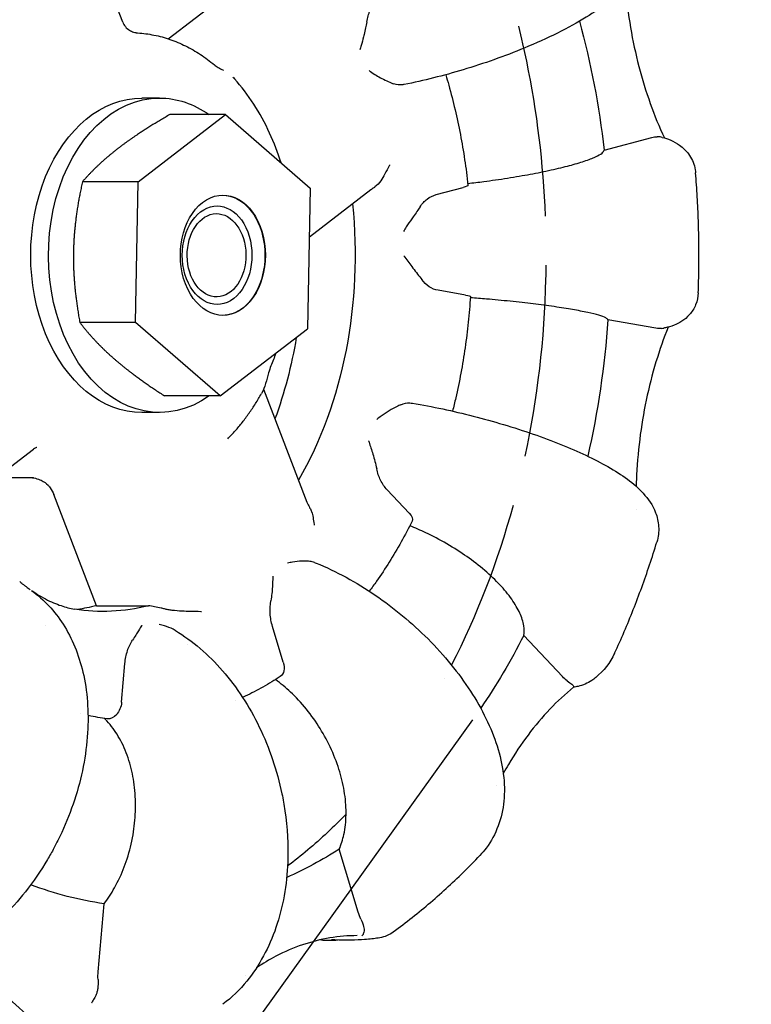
# Model space of a CAD drawing. Header units: inches. Extents: x 1 to 669, y 0 to 417.
# Tile 267 of 448: x 366.42 to 367.74, y 231.28 to 233.04. Entities that reach past the tile are written whole.
import ezdxf

# ---------------------------------------------------------------- set-up
doc = ezdxf.new("R2010")
doc.units = ezdxf.units.IN
doc.header["$LTSCALE"] = 12
doc.header["$MEASUREMENT"] = 0
doc.header["$PDMODE"] = 1
doc.layers.get('Defpoints').update_dxf_attribs({"linetype": 'CONTINUOUS'})
doc.layers.add('D', color=2, linetype='CONTINUOUS')
doc.layers.add('Q', color=4, linetype='CONTINUOUS')
doc.styles.get("Standard").update_dxf_attribs({"font": 'SIMPLEX.SHX', "width": 0.875})
doc.dimstyles.get("Standard").update_dxf_attribs({"dimscale": 28, "dimtxt": 0.125, "dimasz": 0.125, "dimexe": 0.04375, "dimexo": 0.0625, "dimgap": 0.04375, "dimtad": 0, "dimtih": 1, "dimtoh": 1, "dimdec": 4, "dimzin": 12, "dimdsep": 46, "dimlunit": 5, "dimtxsty": 'Standard', "dimcen": 0, "dimclrd": 256, "dimclre": 256, "dimclrt": 256, "dimadec": 1, "dimazin": 3, "dimtfac": 0.875, "dimtdec": 4, "dimtofl": 0, "dimtmove": 0, "dimatfit": 2, "dimfxl": 1, "dimtolj": 1, "dimtzin": 12, "dimlwd": 13, "dimlwe": 13, "dimarcsym": 0})
doc.dimstyles.new('STANDARD$0', dxfattribs={"dimscale": 32, "dimtxt": 0.09375, "dimasz": 0.0625, "dimexe": 0.03125, "dimexo": 0.03125, "dimgap": 0.03125, "dimtad": 1, "dimtih": 1, "dimtoh": 1, "dimdec": 4, "dimzin": 12, "dimdsep": 46, "dimlunit": 5, "dimtxsty": 'Standard', "dimcen": -0.03125, "dimclrd": 256, "dimclre": 256, "dimclrt": 256, "dimadec": 0, "dimazin": 0, "dimtfac": 0.875, "dimtdec": 4, "dimtofl": 0, "dimtmove": 0, "dimatfit": 3, "dimfxl": 1, "dimtolj": 1, "dimtzin": 12, "dimlwd": 13, "dimlwe": 13, "dimarcsym": 0})

# ---------------------------------------------------------------- blocks, each defined once
blk = doc.blocks.new('*D70')
at = {"layer": 'D', "lineweight": 13, "transparency": 16777216}
for p, q in [((327.5446, 287.0038), (425.2048, 287.0038)), ((424.2048, 285.0038), (424.2048, 231.3716)), ((424.2048, 167.621), (424.2048, 223.2466)), ((370.1312, 165.621), (425.2048, 165.621))]:
    blk.add_line(p, q, dxfattribs=at)
at = {"layer": 'D', "transparency": 16777216}
for points in [[(423.8715, 285.0038), (424.5382, 285.0038), (424.2048, 287.0038)], [(423.8715, 167.621), (424.5382, 167.621), (424.2048, 165.621)]]:
    blk.add_solid(points, dxfattribs=at)
at = {"layer": 'Defpoints', "color": 0, "transparency": 16777216}
for p in [(326.5446, 287.0038), (369.1312, 165.621), (424.2048, 165.621)]:
    blk.add_point(p, dxfattribs=at)
at = {"layer": 'D', "transparency": 16777216, "insert": (424.2048, 227.3091), "char_height": 3, "attachment_point": 5}
blk.add_mtext('\\A1;121{\\H0.875x;\\S1/2;}{}{\\C2;%%p1}', dxfattribs=at)

msp = doc.modelspace()

# ---------------------------------------------------------------- linework, layer by layer
at = {"layer": 'Q', "extrusion": (-1, 4.93038e-32, -2.22045e-16)}
for p, q in [((366.60768, 233.04007), (366.52775, 233.24826)), ((366.68952, 233.00985), (366.78976, 233.08682)), ((366.67391, 232.90347), (366.64209, 232.90347)), ((366.63529, 232.7531), (366.79243, 232.87377)), ((366.79243, 232.87377), (366.69242, 232.87377)), ((366.79243, 232.87377), (366.9449, 232.74164)), ((367.4734, 232.80993), (367.55888, 232.83256)), ((366.63529, 232.7531), (366.53528, 232.7531)), ((366.63061, 232.50031), (366.63529, 232.7531)), ((366.9449, 232.74164), (366.94022, 232.48884)), ((367.05389, 232.73849), (366.94327, 232.65354)), ((367.17113, 232.72991), (367.21993, 232.74283)), ((367.22423, 232.54941), (367.17495, 232.55797)), ((366.63061, 232.50031), (366.5306, 232.50031)), ((366.78307, 232.36818), (366.63061, 232.50031)), ((367.5665, 232.48996), (367.48018, 232.50495)), ((366.78307, 232.36818), (366.94022, 232.48884)), ((366.86094, 232.38041), (366.93887, 232.17743)), ((366.78307, 232.36818), (366.68306, 232.36818)), ((366.67391, 232.33847), (366.64209, 232.33847)), ((366.30346, 232.16227), (366.44726, 232.27268)), ((366.44732, 232.22097), (366.37991, 232.22097)), ((367.12283, 232.15736), (367.08318, 232.19962)), ((366.56029, 231.99127), (366.48361, 232.19101)), ((366.56029, 231.99127), (366.65387, 231.99127)), ((366.89641, 231.88953), (366.87701, 231.95417)), ((367.39823, 231.86386), (367.32877, 231.93788)), ((366.60563, 231.8177), (366.61168, 231.88739)), ((367.23675, 231.78597), (366.73253, 231.08488)), ((367.03114, 231.44062), (366.99716, 231.55384)), ((366.56359, 231.33366), (366.57419, 231.45574)), ((366.96726, 231.39035), (366.99097, 231.39035))]:
    msp.add_line(p, q, dxfattribs=at)
at = {"layer": 'Q', "extrusion": (2.22045e-16, -1.09476e-47, -1)}
msp.add_arc((-366.96726, 231.42035), 0.03, 270, 279.29534, dxfattribs=at)
for centre, major_axis, start_param, end_param in [((366.65623, 232.62097), (0, -1.171), -1.9380571, -1.732868), ((366.67391, 232.62097), (0, -0.2825), -0.46272, 3.1415927), ((366.78705, 232.62097), (0, 0.108), 0.0046296, 2.6441734), ((366.57303, 232.62097), (0, -0.64), -0.1795955, 0.1153423)]:
    msp.add_ellipse(centre, major_axis=major_axis, ratio=0.7071068, start_param=start_param, end_param=end_param, dxfattribs=at)
at = {"layer": 'Q', "extrusion": (2.22045e-16, -5.47382e-48, -1)}
for centre, major_axis, start_param, end_param in [((366.64209, 232.62097), (0, -0.2825), 0, 3.1415927), ((366.78705, 232.62097), (0, -0.108), -0.4974192, -0.0046296)]:
    msp.add_ellipse(centre, major_axis=major_axis, ratio=0.7071068, start_param=start_param, end_param=end_param, dxfattribs=at)
at = {"layer": 'Q', "extrusion": (2.22045e-16, -2.18953e-47, -1)}
for centre, major_axis, start_param, end_param in [((366.67391, 232.62097), (0, 0.2825), 0, 0.46272), ((366.57303, 232.62097), (0, -0.64), -1.7152947, -0.8869353)]:
    msp.add_ellipse(centre, major_axis=major_axis, ratio=0.7071068, start_param=start_param, end_param=end_param, dxfattribs=at)
at = {"layer": 'Q', "extrusion": (2.22045e-16, -1.84889e-32, -1)}
msp.add_ellipse((367.56402, 232.76746), major_axis=(-0.01159, -0.06588), ratio=0.7476836, start_param=-3.4742742, end_param=-3.2749371, dxfattribs=at)
at = {"layer": 'Q', "extrusion": (2.22045e-16, 0, -1)}
for centre, major_axis, ratio, start_param, end_param in [((367.19872, 232.74283), (-0.02975, -0.00394), 0.1300916, 3.1446338, 3.9358741), ((366.77739, 232.62097), (0, 0.0885), 0.7071068, -0.4974192, 2.6441734), ((366.77739, 232.62097), (0, -0.0885), 0.7071068, -0.4974192, 2.6441734), ((366.65623, 232.62097), (0, -1.171), 0.7071068, -1.4715573, -1.2573405), ((367.56879, 232.55443), (-0.01096, 0.06452), 0.7641999, -3.0781719, -2.877343), ((366.47945, 232.62097), (0, -0.64), 0.7071068, -1.3377021, -1.093574), ((366.47945, 232.62097), (0, -0.64), 0.7071068, -0.1795955, -0.1035763), ((366.65623, 232.62097), (0, -1.171), 0.7071068, -0.9479585, -0.8021585), ((366.65623, 232.62097), (0, -1.171), 0.7071068, -0.4243598, -0.3020286)]:
    msp.add_ellipse(centre, major_axis=major_axis, ratio=ratio, start_param=start_param, end_param=end_param, dxfattribs=at)
at = {"layer": 'Q'}
for centre, major_axis, start_param, end_param in [((366.78775, 232.62097), (0, 0.108), -5.7857661, 0.4974192), ((366.77644, 232.62097), (0, -0.07475), -4.6949357, 1.5882496)]:
    msp.add_ellipse(centre, major_axis=major_axis, ratio=0.7071068, start_param=start_param, end_param=end_param, dxfattribs=at)
at = {"layer": 'Q', "extrusion": (2.22045e-16, 4.00593e-32, -1)}
msp.add_ellipse((367.20302, 232.54941), major_axis=(0.0299, -0.0026), ratio=0.086194, start_param=-0.7894106, end_param=-0.0019959, dxfattribs=at)
at = {"layer": 'Q', "extrusion": (2.22045e-16, -1.2326e-31, -1)}
msp.add_ellipse((367.10162, 232.15736), major_axis=(0.02648, -0.01412), ratio=0.4255091, start_param=-0.8972709, end_param=-0.0119157, dxfattribs=at)
at = {"layer": 'Q', "extrusion": (2.22045e-16, -4.93038e-32, -1)}
msp.add_ellipse((366.87519, 231.88953), major_axis=(0.01544, -0.02574), ratio=0.6506434, start_param=-1.1987635, end_param=-0.0257441, dxfattribs=at)
at = {"layer": 'Q', "extrusion": (2.22045e-16, 6.16298e-33, -1)}
msp.add_ellipse((367.423, 231.91806), major_axis=(-0.01091, 0.06897), ratio=0.6712354, start_param=-2.5630235, end_param=-2.3621946, dxfattribs=at)
at = {"layer": 'Q', "extrusion": (2.22045e-16, 1.2326e-32, -1)}
msp.add_ellipse((366.58441, 231.8177), major_axis=(-0.00513, -0.02957), ratio=0.7014731, start_param=-1.6918915, end_param=-0.0314161, dxfattribs=at)
at = {"layer": 'Q', "extrusion": (2.22045e-16, -3.28429e-47, -1)}
msp.add_ellipse((366.65623, 232.62097), major_axis=(0, -1.171), ratio=0.7071068, start_param=0.099239, end_param=0.2612973, dxfattribs=at)
at = {"layer": 'Q', "extrusion": (2.22045e-16, -4.62223e-33, -1)}
msp.add_ellipse((367.07176, 231.47005), major_axis=(-0.00269, 0.0724), ratio=0.6234388, start_param=-2.1668204, end_param=-1.9659914, dxfattribs=at)
at = {"layer": 'Q', "extrusion": (2.22045e-16, -1.54074e-32, -1)}
msp.add_ellipse((366.60918, 231.33042), major_axis=(0.00696, 0.07129), ratio=0.6378635, start_param=-1.7883679, end_param=-1.587539, dxfattribs=at)
at = {"layer": 'Q'}
for points, knots in [([(367.54306, 233.2118), (367.54745, 233.1996), (367.54888, 233.18611), (367.5463, 233.16131), (367.54248, 233.14968), (367.53048, 233.1255), (367.52126, 233.11348), (367.49236, 233.08324), (367.46904, 233.06573), (367.40967, 233.02937), (367.37129, 233.01034), (367.31221, 232.98596), (367.2939, 232.97897), (367.25706, 232.96596), (367.23842, 232.95989), (367.18452, 232.94373), (367.14843, 232.93467), (367.11399, 232.92776)], [0, 0, 0, 0, 0.05539443, 0.05539443, 0.11061413, 0.11061413, 0.18443439, 0.18443439, 0.30910092, 0.30910092, 0.45073364, 0.45073364, 0.51080988, 0.51080988, 0.56939421, 0.56939421, 0.67963673, 0.67963673, 0.67963673, 0.67963673]), ([(367.51152, 233.1033), (367.51156, 233.10289), (367.51159, 233.10249), (367.51371, 233.07789), (367.51679, 233.05388), (367.52486, 233.00654), (367.52987, 232.98323), (367.54172, 232.93761), (367.54857, 232.9153), (367.5639, 232.87236), (367.57236, 232.8517), (367.58159, 232.83182)], [3.26102465, 3.26102465, 3.26102465, 3.26102465, 3.26296193, 3.26296193, 3.3783639, 3.3783639, 3.49376586, 3.49376586, 3.60916783, 3.60916783, 3.72280691, 3.72280691, 3.72280691, 3.72280691]), ([(367.0465, 233.03997), (367.04766, 233.0475), (367.04977, 233.05469), (367.05559, 233.06809), (367.05933, 233.0742), (367.06363, 233.07941)], [0.00000407, 0.00000407, 0.00000407, 0.00000407, 0.05879473, 0.05879473, 0.11966447, 0.11966447, 0.11966447, 0.11966447]), ([(366.60767, 233.04007), (366.60883, 233.03707), (366.6105, 233.03421), (366.61461, 233.02923), (366.61712, 233.02704), (366.62219, 233.0239), (366.62478, 233.02277), (366.62727, 233.02205)], [0, 0, 0, 0, 0.009678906, 0.009678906, 0.019430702, 0.019430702, 0.027713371, 0.027713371, 0.027713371, 0.027713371]), ([(367.0465, 233.03997), (367.04595, 233.03644), (367.04527, 233.0329), (367.04452, 233.0294), (367.04369, 233.0255), (367.04278, 233.02165), (367.04184, 233.01789), (367.04147, 233.01641), (367.04109, 233.01494), (367.04071, 233.01348), (367.03931, 233.00811), (367.03787, 233.00289), (367.03652, 232.99795), (367.03575, 232.99514), (367.03501, 232.99241), (367.03432, 232.9898)], [0.000000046, 0.000000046, 0.000000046, 0.000000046, 0.0002721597, 0.0002721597, 0.0002721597, 0.0005760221, 0.0005760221, 0.0005760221, 0.0006963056, 0.0006963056, 0.0006963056, 0.0011404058, 0.0011404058, 0.0011404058, 0.0013926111, 0.0013926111, 0.0013926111, 0.0013926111]), ([(367.31939, 233.03238), (367.3245, 233.01166), (367.32923, 232.99074), (367.35218, 232.87914), (367.36353, 232.78556), (367.36729, 232.69135)], [5.94730321, 5.94730321, 5.94730321, 5.94730321, 6.00010789, 6.00010789, 6.22679552, 6.22679552, 6.22679552, 6.22679552]), ([(366.62728, 233.02205), (366.62867, 233.02165), (366.62992, 233.02132), (366.63137, 233.021), (366.63171, 233.02093), (366.63228, 233.02082), (366.63252, 233.02078), (366.63277, 233.02074), (366.63279, 233.02074), (366.63286, 233.02073), (366.6329, 233.02072), (366.63309, 233.02069), (366.63322, 233.02068), (366.63374, 233.02061), (366.63409, 233.02057), (366.63446, 233.02054), (366.6345, 233.02054), (366.63454, 233.02054)], [0, 0, 0, 0, 0.006799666, 0.006799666, 0.008993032, 0.008993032, 0.010646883, 0.010646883, 0.010802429, 0.010802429, 0.011141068, 0.011141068, 0.012157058, 0.012157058, 0.015206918, 0.015206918, 0.015636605, 0.015636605, 0.015636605, 0.015636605]), ([(366.63454, 233.02054), (366.64438, 233.01991), (366.65419, 233.01861), (366.67361, 233.01468), (366.68323, 233.01205), (366.70216, 233.00551), (366.71147, 233.00161), (366.7297, 232.99259), (366.73861, 232.98748), (366.75595, 232.97612), (366.76437, 232.96988), (366.77253, 232.96311)], [4.75736575, 4.75736575, 4.75736575, 4.75736575, 4.85456661, 4.85456661, 4.95176747, 4.95176747, 5.04896833, 5.04896833, 5.14616919, 5.14616919, 5.24337006, 5.24337006, 5.24337006, 5.24337006]), ([(366.77253, 232.96311), (366.77449, 232.96147), (366.77667, 232.96005), (366.78202, 232.95699), (366.7852, 232.95537), (366.78861, 232.95346)], [0, 0, 0, 0, 0.013740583, 0.013740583, 0.027992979, 0.027992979, 0.027992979, 0.027992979]), ([(367.05056, 232.95275), (367.05099, 232.95244), (367.05186, 232.95181), (367.05274, 232.9512), (367.05982, 232.94632), (367.06679, 232.94216), (367.07751, 232.93654), (367.08141, 232.93467), (367.08868, 232.93146), (367.09208, 232.93011), (367.09513, 232.92903)], [-0.13866091, -0.13866091, -0.13866091, -0.13866091, -0.1346381, -0.13061207, -0.13061207, -0.06933212, -0.06933212, -0.03385668, -0.03385668, -0.00000095, -0.00000095, -0.00000095, -0.00000095]), ([(367.18847, 232.94536), (367.19037, 232.93907), (367.1922, 232.93275), (367.19804, 232.91193), (367.20181, 232.8973), (367.20876, 232.86779), (367.21194, 232.8529), (367.21769, 232.8229), (367.22027, 232.80779), (367.22483, 232.77739), (367.2268, 232.76211), (367.22847, 232.74676)], [5.88089949, 5.88089949, 5.88089949, 5.88089949, 5.90559667, 5.90559667, 5.96185679, 5.96185679, 6.01811692, 6.01811692, 6.07437704, 6.07437704, 6.13063717, 6.13063717, 6.13063717, 6.13063717]), ([(366.8927, 232.78687), (366.88675, 232.80534), (366.8798, 232.82322), (366.86341, 232.8587), (366.85382, 232.87618), (366.83264, 232.9089), (366.82104, 232.92414), (366.80855, 232.93805)], [0.42741351, 0.42741351, 0.42741351, 0.42741351, 0.57870876, 0.57870876, 0.7412878, 0.7412878, 0.90386684, 0.90386684, 0.90386684, 0.90386684]), ([(367.11399, 232.92776), (367.11311, 232.92759), (367.11223, 232.92744), (367.10591, 232.92663), (367.10042, 232.92716), (367.09513, 232.92903)], [0.051477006, 0.051477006, 0.051477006, 0.051477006, 0.061007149, 0.061007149, 0.119927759, 0.119927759, 0.119927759, 0.119927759]), ([(367.57797, 232.83287), (367.58788, 232.83016), (367.59811, 232.82659), (367.61543, 232.81419), (367.62193, 232.80795), (367.63191, 232.79285), (367.63561, 232.78381), (367.63743, 232.77274), (367.63764, 232.77099), (367.63778, 232.76924)], [0, 0, 0, 0, 0.06072167, 0.06072167, 0.09570177, 0.09570177, 0.12932732, 0.12932732, 0.13556333, 0.13556333, 0.13556333, 0.13556333]), ([(367.22812, 232.74996), (367.23804, 232.75109), (367.24786, 232.75229), (367.27056, 232.75527), (367.28525, 232.75738), (367.314, 232.76191), (367.32806, 232.76433), (367.35285, 232.76895), (367.36587, 232.77157), (367.39015, 232.77691), (367.40141, 232.77964), (367.42029, 232.78464), (367.42965, 232.78737), (367.44575, 232.79271), (367.4525, 232.79533), (367.46259, 232.79994), (367.46687, 232.80237), (367.47193, 232.80655), (367.47314, 232.80835), (367.4734, 232.80993)], [-2.88108268, -2.88108268, -2.88108268, -2.88108268, -2.81010311, -2.81010311, -2.70661794, -2.70661794, -2.60313278, -2.60313278, -2.49963614, -2.49963614, -2.3961395, -2.3961395, -2.29265029, -2.29265029, -2.18916109, -2.18916109, -2.08569382, -2.08569382, -1.99821712, -1.99821712, -1.99821712, -1.99821712]), ([(367.08769, 232.78319), (367.08752, 232.78288), (367.08714, 232.78219), (367.08118, 232.77121), (367.07709, 232.7624), (367.06872, 232.75053), (367.06529, 232.74662), (367.06067, 232.74317), (367.06003, 232.74273), (367.05938, 232.74232)], [-0.00281238, -0.00281238, -0.00281238, -0.00281238, 0, 0, 0.10142687, 0.10142687, 0.15841599, 0.15841599, 0.16730535, 0.16730535, 0.16730535, 0.16730535]), ([(367.64257, 232.55355), (367.64311, 232.56791), (367.64347, 232.58228), (367.64385, 232.61106), (367.64387, 232.62546), (367.64358, 232.65427), (367.64326, 232.66867), (367.64227, 232.69745), (367.64161, 232.71183), (367.63995, 232.74044), (367.63896, 232.75467), (367.6378, 232.76887)], [6.23083418, 6.23083418, 6.23083418, 6.23083418, 6.26430862, 6.26430862, 6.29784833, 6.29784833, 6.33138804, 6.33138804, 6.36492775, 6.36492775, 6.39815963, 6.39815963, 6.39815963, 6.39815963]), ([(367.14235, 232.70787), (367.14602, 232.71357), (367.15039, 232.71831), (367.16017, 232.7258), (367.16556, 232.72844), (367.17113, 232.72991)], [0.00000407, 0.00000407, 0.00000407, 0.00000407, 0.05879473, 0.05879473, 0.11966447, 0.11966447, 0.11966447, 0.11966447]), ([(367.14235, 232.70787), (367.14063, 232.7052), (367.13875, 232.70243), (367.13681, 232.69961), (367.13464, 232.69646), (367.13238, 232.69324), (367.13012, 232.69), (367.12922, 232.68872), (367.12833, 232.68743), (367.12743, 232.68615), (367.12411, 232.6814), (367.12077, 232.67658), (367.11757, 232.67178), (367.11575, 232.66905), (367.11398, 232.66633), (367.11228, 232.66364)], [0.000000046, 0.000000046, 0.000000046, 0.000000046, 0.0002721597, 0.0002721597, 0.0002721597, 0.0005760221, 0.0005760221, 0.0005760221, 0.0006963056, 0.0006963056, 0.0006963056, 0.0011404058, 0.0011404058, 0.0011404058, 0.0013926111, 0.0013926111, 0.0013926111, 0.0013926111]), ([(367.11325, 232.62007), (367.11354, 232.61964), (367.11413, 232.61878), (367.11473, 232.61792), (367.11957, 232.61102), (367.12452, 232.60445), (367.13226, 232.59438), (367.13511, 232.59072), (367.14046, 232.5838), (367.14299, 232.5805), (367.14525, 232.57741)], [-0.13866091, -0.13866091, -0.13866091, -0.13866091, -0.1346381, -0.13061208, -0.13061208, -0.06933212, -0.06933212, -0.03385668, -0.03385668, -0.00000095, -0.00000095, -0.00000095, -0.00000095]), ([(367.3686, 232.60307), (367.36852, 232.59481), (367.36838, 232.58656), (367.36557, 232.47037), (367.353, 232.36293), (367.33092, 232.25967)], [6.29752338, 6.29752338, 6.29752338, 6.29752338, 6.31735616, 6.31735616, 6.57681855, 6.57681855, 6.57681855, 6.57681855]), ([(367.17495, 232.55797), (367.16933, 232.55894), (367.16383, 232.5611), (367.15374, 232.56771), (367.14917, 232.57205), (367.14525, 232.57741)], [0.00000038, 0.00000038, 0.00000038, 0.00000038, 0.06100715, 0.06100715, 0.11992776, 0.11992776, 0.11992776, 0.11992776]), ([(367.64257, 232.55346), (367.6423, 232.54613), (367.64067, 232.53873), (367.63519, 232.52539), (367.63128, 232.51928), (367.6225, 232.50928), (367.61755, 232.50527), (367.60802, 232.49912), (367.6034, 232.49697), (367.59353, 232.49312), (367.58848, 232.49177), (367.58256, 232.49047), (367.58164, 232.49027), (367.58072, 232.49009)], [0, 0, 0, 0, 0.02408233, 0.02408233, 0.04802929, 0.04802929, 0.07190732, 0.07190732, 0.09680996, 0.09680996, 0.1307476, 0.1307476, 0.13703915, 0.13703915, 0.13703915, 0.13703915]), ([(367.23292, 232.54682), (367.23193, 232.53135), (367.23064, 232.51593), (367.22745, 232.4852), (367.22554, 232.4699), (367.22113, 232.43946), (367.21862, 232.42433), (367.213, 232.39428), (367.20989, 232.37936), (367.20466, 232.35662), (367.20274, 232.34871), (367.20074, 232.34084)], [0.0897123, 0.0897123, 0.0897123, 0.0897123, 0.14597518, 0.14597518, 0.20223806, 0.20223806, 0.25850094, 0.25850094, 0.31476383, 0.31476383, 0.34500758, 0.34500758, 0.34500758, 0.34500758]), ([(367.48018, 232.50495), (367.47986, 232.506), (367.47858, 232.50719), (367.47336, 232.50996), (367.469, 232.51157), (367.45873, 232.51463), (367.45189, 232.51636), (367.43559, 232.5199), (367.42613, 232.52171), (367.40706, 232.52502), (367.39571, 232.52683), (367.37123, 232.53037), (367.35812, 232.5321), (367.33315, 232.53516), (367.31901, 232.53677), (367.29009, 232.53977), (367.27532, 232.54117), (367.25254, 232.54314), (367.2427, 232.54394), (367.23278, 232.54468)], [0.42976121, 0.42976121, 0.42976121, 0.42976121, 0.51723791, 0.51723791, 0.62070518, 0.62070518, 0.72419438, 0.72419438, 0.82768359, 0.82768359, 0.93118023, 0.93118023, 1.03467687, 1.03467687, 1.13816203, 1.13816203, 1.2416472, 1.2416472, 1.31239637, 1.31239637, 1.31239637, 1.31239637]), ([(367.58851, 232.49188), (367.5804, 232.47163), (367.57308, 232.45071), (367.55983, 232.40695), (367.55399, 232.38407), (367.54419, 232.33747), (367.54024, 232.31375), (367.53429, 232.2658), (367.53229, 232.24157), (367.53113, 232.21341), (367.53099, 232.20956), (367.53088, 232.2057)], [2.62629259, 2.62629259, 2.62629259, 2.62629259, 2.73726263, 2.73726263, 2.85256708, 2.85256708, 2.96787152, 2.96787152, 3.08317596, 3.08317596, 3.10143356, 3.10143356, 3.10143356, 3.10143356]), ([(366.87419, 232.42211), (366.87259, 232.41825), (366.87121, 232.41396), (366.86819, 232.40334), (366.86662, 232.39687), (366.86267, 232.38432), (366.86027, 232.37818), (366.85712, 232.37254)], [0, 0, 0, 0, 0.014249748, 0.014249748, 0.034667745, 0.034667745, 0.054852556, 0.054852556, 0.054852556, 0.054852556]), ([(366.79642, 232.29109), (366.80105, 232.29572), (366.80557, 232.30053), (366.81439, 232.31047), (366.81868, 232.3156), (366.82704, 232.32619), (366.83109, 232.33164), (366.83896, 232.34284), (366.84277, 232.34859), (366.85014, 232.36036), (366.8537, 232.36638), (366.85712, 232.37254)], [5.32786869, 5.32786869, 5.32786869, 5.32786869, 5.38554612, 5.38554612, 5.44322354, 5.44322354, 5.50090097, 5.50090097, 5.55857839, 5.55857839, 5.61625582, 5.61625582, 5.61625582, 5.61625582]), ([(367.10794, 232.35249), (367.11314, 232.35483), (367.1186, 232.35585), (367.12568, 232.35557), (367.1273, 232.3554), (367.12891, 232.35513)], [0.000004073, 0.000004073, 0.000004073, 0.000004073, 0.058794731, 0.058794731, 0.076262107, 0.076262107, 0.076262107, 0.076262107]), ([(367.10794, 232.35249), (367.10551, 232.3514), (367.10287, 232.35014), (367.10013, 232.34874), (367.09706, 232.34718), (367.09388, 232.34546), (367.09065, 232.34361), (367.08937, 232.34288), (367.08809, 232.34212), (367.0868, 232.34135), (367.08204, 232.33851), (367.07719, 232.33537), (367.07245, 232.332), (367.06975, 232.33009), (367.06709, 232.3281), (367.06449, 232.32605)], [0.000000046, 0.000000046, 0.000000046, 0.000000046, 0.0002721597, 0.0002721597, 0.0002721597, 0.0005760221, 0.0005760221, 0.0005760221, 0.0006963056, 0.0006963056, 0.0006963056, 0.0011404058, 0.0011404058, 0.0011404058, 0.0013926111, 0.0013926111, 0.0013926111, 0.0013926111]), ([(367.12891, 232.35513), (367.16433, 232.3491), (367.20159, 232.34115), (367.25616, 232.32723), (367.27435, 232.3222), (367.32857, 232.30604), (367.36392, 232.29381), (367.42721, 232.26835), (367.45588, 232.25485), (367.50572, 232.22638), (367.52685, 232.21155), (367.55254, 232.18342), (367.56051, 232.17222), (367.56875, 232.15077), (367.57078, 232.14234), (367.57196, 232.12432), (367.57088, 232.1146), (367.56812, 232.10557)], [0, 0, 0, 0, 0.11242624, 0.11242624, 0.16899233, 0.16899233, 0.28489296, 0.28489296, 0.40116689, 0.40116689, 0.52587264, 0.52587264, 0.59390063, 0.59390063, 0.63098617, 0.63098617, 0.67013659, 0.67013659, 0.67013659, 0.67013659]), ([(367.04992, 232.28763), (367.05005, 232.2872), (367.05031, 232.28634), (367.05058, 232.28546), (367.05277, 232.27838), (367.05511, 232.27117), (367.05871, 232.25935), (367.06002, 232.25488), (367.06239, 232.24609), (367.06346, 232.24173), (367.06433, 232.23746)], [-0.13866091, -0.13866091, -0.13866091, -0.13866091, -0.1346381, -0.13061207, -0.13061207, -0.06933212, -0.06933212, -0.03385668, -0.03385668, -0.00000095, -0.00000095, -0.00000095, -0.00000095]), ([(366.453, 232.27556), (366.453, 232.27556), (366.45277, 232.27552), (366.45185, 232.27525), (366.45108, 232.27497), (366.4493, 232.27409), (366.44827, 232.27346), (366.44726, 232.27268)], [0.00744092, 0.00744092, 0.00744092, 0.00744092, 0.012374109, 0.012374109, 0.01828035, 0.01828035, 0.024287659, 0.024287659, 0.024287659, 0.024287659]), ([(367.08318, 232.19962), (367.07866, 232.20444), (367.07465, 232.2102), (367.06825, 232.22306), (367.06583, 232.23004), (367.06433, 232.23746)], [0.00000038, 0.00000038, 0.00000038, 0.00000038, 0.06100715, 0.06100715, 0.11992776, 0.11992776, 0.11992776, 0.11992776]), ([(366.43932, 232.22187), (366.43939, 232.22187), (366.43946, 232.22186), (366.44723, 232.22147), (366.45473, 232.21967), (366.4661, 232.21427), (366.47027, 232.21129), (366.47393, 232.2073), (366.47437, 232.20678), (366.4748, 232.20625)], [-0.280507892, -0.280507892, -0.280507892, -0.280507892, -0.280065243, -0.280065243, -0.232013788, -0.232013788, -0.195769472, -0.195769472, -0.190526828, -0.190526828, -0.190526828, -0.190526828]), ([(366.4748, 232.20625), (366.47567, 232.20514), (366.47651, 232.20404), (366.47973, 232.19938), (366.48213, 232.19485), (366.48361, 232.19101)], [-0.163000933, -0.163000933, -0.163000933, -0.163000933, -0.153039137, -0.153039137, -0.119768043, -0.119768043, -0.119768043, -0.119768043]), ([(366.93887, 232.17743), (366.94003, 232.1744), (366.94157, 232.1712), (366.94368, 232.16761), (366.94397, 232.16712), (366.94427, 232.16664)], [0, 0, 0, 0, 0.011087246, 0.011087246, 0.012823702, 0.012823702, 0.012823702, 0.012823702]), ([(366.94427, 232.16664), (366.94549, 232.16467), (366.94645, 232.16255), (366.9496, 232.15369), (366.95029, 232.14632), (366.952, 232.13695), (366.9521, 232.13636), (366.95215, 232.1361)], [0.05840248, 0.05840248, 0.05840248, 0.05840248, 0.0841274, 0.0841274, 0.16261308, 0.16261308, 0.16478934, 0.16478934, 0.16478934, 0.16478934]), ([(367.12817, 232.14337), (367.12181, 232.13059), (367.11518, 232.11805), (367.10144, 232.09349), (367.09431, 232.08147), (367.07958, 232.058), (367.07198, 232.04655), (367.05984, 232.02927), (367.05547, 232.02324), (367.05104, 232.0173)], [0.61338818, 0.61338818, 0.61338818, 0.61338818, 0.66960845, 0.66960845, 0.72582872, 0.72582872, 0.78204899, 0.78204899, 0.81290288, 0.81290288, 0.81290288, 0.81290288]), ([(367.32877, 231.93788), (367.32963, 231.94304), (367.32969, 231.94893), (367.32759, 231.96261), (367.32503, 231.97054), (367.31821, 231.98564), (367.31332, 231.9942), (367.301, 232.01168), (367.29357, 232.02061), (367.27823, 232.03696), (367.26891, 232.04589), (367.24842, 232.06337), (367.23725, 232.07193), (367.21573, 232.08703), (367.20339, 232.09497), (367.17785, 232.10979), (367.16465, 232.11667), (367.14342, 232.12672), (367.13372, 232.13097), (367.12389, 232.13489)], [0.42976121, 0.42976121, 0.42976121, 0.42976121, 0.51723791, 0.51723791, 0.62070518, 0.62070518, 0.72419438, 0.72419438, 0.82768359, 0.82768359, 0.93118023, 0.93118023, 1.03467687, 1.03467687, 1.13816203, 1.13816203, 1.2416472, 1.2416472, 1.31801844, 1.31801844, 1.31801844, 1.31801844]), ([(367.49225, 231.90577), (367.49817, 231.91865), (367.50393, 231.93162), (367.51509, 231.95776), (367.52049, 231.97092), (367.53095, 231.99741), (367.53601, 232.01074), (367.54578, 232.03756), (367.55048, 232.05105), (367.55956, 232.07818), (367.56392, 232.09182), (367.56811, 232.10553)], [5.70612493, 5.70612493, 5.70612493, 5.70612493, 5.73997098, 5.73997098, 5.77381704, 5.77381704, 5.80766309, 5.80766309, 5.84150915, 5.84150915, 5.8753552, 5.8753552, 5.8753552, 5.8753552]), ([(366.9525, 232.06905), (366.95001, 232.06983), (366.94724, 232.07041), (366.94431, 232.07082), (366.94104, 232.07127), (366.93757, 232.07151), (366.934, 232.07154), (366.93258, 232.07155), (366.93115, 232.07153), (366.92971, 232.07148), (366.92438, 232.07129), (366.91882, 232.07068), (366.91324, 232.06965), (366.91007, 232.06906), (366.90689, 232.06834), (366.90374, 232.06748)], [0.000000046, 0.000000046, 0.000000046, 0.000000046, 0.0002721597, 0.0002721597, 0.0002721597, 0.0005760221, 0.0005760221, 0.0005760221, 0.0006963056, 0.0006963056, 0.0006963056, 0.0011404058, 0.0011404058, 0.0011404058, 0.0013926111, 0.0013926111, 0.0013926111, 0.0013926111]), ([(366.95553, 232.06796), (366.99125, 232.05328), (367.02758, 232.03345), (367.07862, 231.99865), (367.09511, 231.98622), (367.12685, 231.95991), (367.14218, 231.94593), (367.18586, 231.90214), (367.212, 231.87015), (367.25404, 231.80542), (367.27044, 231.77188), (367.2915, 231.70561), (367.29609, 231.67185), (367.29002, 231.60951), (367.27927, 231.57978), (367.2578, 231.55122), (367.25406, 231.5468), (367.25009, 231.5426)], [0, 0, 0, 0, 0.12521268, 0.12521268, 0.1868876, 0.1868876, 0.24887654, 0.24887654, 0.37419546, 0.37419546, 0.49962094, 0.49962094, 0.6284224, 0.6284224, 0.75257587, 0.75257587, 0.77651637, 0.77651637, 0.77651637, 0.77651637]), ([(366.87754, 232.04451), (366.87753, 232.0442), (366.87751, 232.04356), (366.87749, 232.0429), (366.87732, 232.03754), (366.87716, 232.03161), (366.87655, 232.02121), (366.87625, 232.01714), (366.87538, 232.00883), (366.87482, 232.00458), (366.87406, 232.00027)], [-0.13866091, -0.13866091, -0.13866091, -0.13866091, -0.1346381, -0.13061207, -0.13061207, -0.06933212, -0.06933212, -0.03385668, -0.03385668, -0.00000095, -0.00000095, -0.00000095, -0.00000095]), ([(366.42258, 232.03449), (366.42378, 232.03351), (366.42497, 232.03254), (366.42747, 232.03055), (366.42877, 232.02953), (366.43136, 232.02753), (366.43265, 232.02656), (366.43521, 232.02464), (366.43649, 232.02371), (366.43902, 232.02187), (366.44029, 232.02098), (366.44154, 232.0201)], [4.186810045, 4.186810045, 4.186810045, 4.186810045, 4.199226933, 4.199226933, 4.21284332, 4.21284332, 4.226459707, 4.226459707, 4.240076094, 4.240076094, 4.25369248, 4.25369248, 4.25369248, 4.25369248]), ([(366.44393, 232.0184), (366.4661, 232.00243), (366.48539, 231.98166), (366.51673, 231.93259), (366.52866, 231.90329), (366.54409, 231.83791), (366.54687, 231.80059), (366.54206, 231.72306), (366.53394, 231.68179), (366.51445, 231.62229), (366.50677, 231.60279), (366.49361, 231.57431), (366.48893, 231.56489), (366.48028, 231.5487), (366.47643, 231.54185), (366.46039, 231.51476), (366.447, 231.49525), (366.40679, 231.44431), (366.37707, 231.41522), (366.33347, 231.38313), (366.32093, 231.37497), (366.30819, 231.36775)], [0.00379084, 0.00379084, 0.00379084, 0.00379084, 0.10783517, 0.10783517, 0.21907926, 0.21907926, 0.34089008, 0.34089008, 0.46794075, 0.46794075, 0.53063332, 0.53063332, 0.5621162, 0.5621162, 0.58572057, 0.58572057, 0.65679216, 0.65679216, 0.78434257, 0.78434257, 0.83384621, 0.83384621, 0.83384621, 0.83384621]), ([(366.45348, 232.01221), (366.45229, 232.01295), (366.4511, 232.0137), (366.44873, 232.01522), (366.44754, 232.01598), (366.44583, 232.01709), (366.4453, 232.01744), (366.44478, 232.01779)], [1.985416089, 1.985416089, 1.985416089, 1.985416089, 1.993975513, 1.993975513, 2.002534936, 2.002534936, 2.006355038, 2.006355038, 2.006355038, 2.006355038]), ([(366.45348, 232.01221), (366.45878, 232.00892), (366.46392, 232.00598), (366.47387, 232.00077), (366.47868, 231.99849), (366.48796, 231.99451), (366.49243, 231.9928), (366.50105, 231.98988), (366.50521, 231.98866), (366.51326, 231.98665), (366.51715, 231.98585), (366.52095, 231.98523)], [4.29776922, 4.29776922, 4.29776922, 4.29776922, 4.35762471, 4.35762471, 4.4174802, 4.4174802, 4.47733569, 4.47733569, 4.53719118, 4.53719118, 4.59704667, 4.59704667, 4.59704667, 4.59704667]), ([(366.6829, 231.98543), (366.68079, 231.98598), (366.67868, 231.9865), (366.66889, 231.98878), (366.66128, 231.99019), (366.65387, 231.99127)], [-3.096857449, -3.096857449, -3.096857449, -3.096857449, -3.077517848, -3.077517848, -3.00687648, -3.00687648, -3.00687648, -3.00687648]), ([(366.74951, 231.9805), (366.74914, 231.98051), (366.74828, 231.98053), (366.73475, 231.98082), (366.72442, 231.98079), (366.70827, 231.98165), (366.70241, 231.98214), (366.69418, 231.98322), (366.69161, 231.98362), (366.68693, 231.98448), (366.68482, 231.98494), (366.6829, 231.98543)], [-0.00281238, -0.00281238, -0.00281238, -0.00281238, 0, 0, 0.10142687, 0.10142687, 0.15841599, 0.15841599, 0.18540023, 0.18540023, 0.21014443, 0.21014443, 0.21014443, 0.21014443]), ([(366.87701, 231.95417), (366.8748, 231.96154), (366.87337, 231.96936), (366.87237, 231.98502), (366.87274, 231.99279), (366.87406, 232.00027)], [0.00000038, 0.00000038, 0.00000038, 0.00000038, 0.06100715, 0.06100715, 0.11992776, 0.11992776, 0.11992776, 0.11992776]), ([(366.6423, 231.95586), (366.64221, 231.95574), (366.64202, 231.95549), (366.64182, 231.95523), (366.64023, 231.95304), (366.63837, 231.94998), (366.63461, 231.94378), (366.63304, 231.94119), (366.62954, 231.9356), (366.62761, 231.93259), (366.62543, 231.9294)], [-0.13866091, -0.13866091, -0.13866091, -0.13866091, -0.1346381, -0.13061208, -0.13061208, -0.06933212, -0.06933212, -0.03385668, -0.03385668, -0.00000095, -0.00000095, -0.00000095, -0.00000095]), ([(366.7024, 231.94654), (366.70231, 231.94659), (366.70223, 231.94664), (366.70214, 231.94669), (366.70087, 231.94744), (366.69957, 231.94816), (366.69825, 231.94884), (366.69336, 231.95137), (366.68808, 231.95345), (366.6826, 231.95503), (366.67949, 231.95592), (366.67632, 231.95666), (366.67311, 231.95723)], [0.0005678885, 0.0005678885, 0.0005678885, 0.0005678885, 0.0005760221, 0.0005760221, 0.0005760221, 0.00069630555, 0.00069630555, 0.00069630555, 0.00114040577, 0.00114040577, 0.00114040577, 0.0013926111, 0.0013926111, 0.0013926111, 0.0013926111]), ([(366.7024, 231.94654), (366.73309, 231.92814), (366.76204, 231.90331), (366.81285, 231.8448), (366.83534, 231.81026), (366.87139, 231.73576), (366.88531, 231.69479), (366.89608, 231.64335), (366.89791, 231.63314), (366.90398, 231.59209), (366.90571, 231.56086), (366.90282, 231.48964), (366.89565, 231.4495), (366.87102, 231.37734), (366.85323, 231.34424), (366.81807, 231.30113), (366.8036, 231.28708), (366.78787, 231.27522)], [0, 0, 0, 0, 0.12418061, 0.12418061, 0.24948152, 0.24948152, 0.37617117, 0.37617117, 0.40731426, 0.40731426, 0.50133638, 0.50133638, 0.62858875, 0.62858875, 0.7550262, 0.7550262, 0.82759038, 0.82759038, 0.82759038, 0.82759038]), ([(366.61168, 231.88739), (366.61237, 231.89534), (366.6139, 231.90312), (366.61857, 231.91739), (366.62163, 231.92386), (366.62543, 231.9294)], [0.00000038, 0.00000038, 0.00000038, 0.00000038, 0.06100715, 0.06100715, 0.11992776, 0.11992776, 0.11992776, 0.11992776]), ([(367.49224, 231.90576), (367.48449, 231.88893), (367.47247, 231.87384), (367.45583, 231.86036), (367.45344, 231.85854), (367.45098, 231.85681)], [0, 0, 0, 0, 0.080569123, 0.080569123, 0.093728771, 0.093728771, 0.093728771, 0.093728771]), ([(366.89106, 231.86406), (366.88081, 231.85735), (366.87041, 231.85103), (366.84934, 231.83922), (366.83868, 231.83372), (366.82634, 231.82792), (366.82479, 231.8272), (366.82323, 231.82648)], [1.1371593, 1.1371593, 1.1371593, 1.1371593, 1.19331239, 1.19331239, 1.24946548, 1.24946548, 1.25755456, 1.25755456, 1.25755456, 1.25755456]), ([(366.99716, 231.55384), (367.00049, 231.56174), (367.00337, 231.57074), (367.00783, 231.59166), (367.00907, 231.6038), (367.00949, 231.6269), (367.0087, 231.63998), (367.00476, 231.66672), (367.00161, 231.68038), (366.9941, 231.70538), (366.98906, 231.71903), (366.97695, 231.74578), (366.96988, 231.75886), (366.9556, 231.78197), (366.94707, 231.79411), (366.92863, 231.81678), (366.91873, 231.82731), (366.90103, 231.84387), (366.8918, 231.85156), (366.88228, 231.85843)], [0.42976121, 0.42976121, 0.42976121, 0.42976121, 0.51723791, 0.51723791, 0.62070518, 0.62070518, 0.72419438, 0.72419438, 0.82768359, 0.82768359, 0.93118023, 0.93118023, 1.03467687, 1.03467687, 1.13816203, 1.13816203, 1.2416472, 1.2416472, 1.3320908, 1.3320908, 1.3320908, 1.3320908]), ([(367.41829, 231.84466), (367.40366, 231.83278), (367.38945, 231.81965), (367.36212, 231.791), (367.349, 231.77549), (367.32404, 231.7423), (367.31221, 231.72462), (367.29801, 231.70072), (367.29495, 231.69541), (367.29196, 231.69002)], [2.09160777, 2.09160777, 2.09160777, 2.09160777, 2.20857925, 2.20857925, 2.32555074, 2.32555074, 2.44252223, 2.44252223, 2.4753809, 2.4753809, 2.4753809, 2.4753809]), ([(367.40682, 231.85632), (367.41032, 231.85384), (367.41325, 231.85179), (367.41624, 231.84936), (367.41701, 231.84868), (367.41832, 231.84722), (367.41875, 231.84644), (367.41867, 231.84569)], [-0.083714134, -0.083714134, -0.083714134, -0.083714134, -0.041860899, -0.041860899, -0.023658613, -0.023658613, -0.000001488, -0.000001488, -0.000001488, -0.000001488]), ([(367.45095, 231.85679), (367.44741, 231.8543), (367.44341, 231.8522), (367.43508, 231.84875), (367.43067, 231.84738), (367.42364, 231.84563), (367.42089, 231.84506), (367.41821, 231.84459)], [0, 0, 0, 0, 0.013531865, 0.013531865, 0.027088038, 0.027088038, 0.03592478, 0.03592478, 0.03592478, 0.03592478]), ([(366.57994, 231.78802), (366.56853, 231.78948), (366.55715, 231.79139), (366.54565, 231.79378), (366.54548, 231.79382), (366.5453, 231.79386)], [1.660843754, 1.660843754, 1.660843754, 1.660843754, 1.716990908, 1.716990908, 1.717871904, 1.717871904, 1.717871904, 1.717871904]), ([(366.57419, 231.45574), (366.58064, 231.46425), (366.58706, 231.47396), (366.59976, 231.49651), (366.60578, 231.5096), (366.61529, 231.53451), (366.61965, 231.54862), (366.62624, 231.57745), (366.62847, 231.59217), (366.63081, 231.61913), (366.63114, 231.63386), (366.62956, 231.66269), (366.62765, 231.6768), (366.62246, 231.70171), (366.61871, 231.71481), (366.6092, 231.73925), (366.60344, 231.7506), (366.59152, 231.76966), (366.58426, 231.77913), (366.57581, 231.78777), (366.57534, 231.78824), (366.57488, 231.7887)], [0.42976121, 0.42976121, 0.42976121, 0.42976121, 0.51723791, 0.51723791, 0.62070518, 0.62070518, 0.72419438, 0.72419438, 0.82768359, 0.82768359, 0.93118023, 0.93118023, 1.03467687, 1.03467687, 1.13816203, 1.13816203, 1.2416472, 1.2416472, 1.34510559, 1.34510559, 1.35107523, 1.35107523, 1.35107523, 1.35107523]), ([(367.0093, 231.6168), (366.9983, 231.60543), (366.98713, 231.59442), (366.95256, 231.56207), (366.92864, 231.54195), (366.90414, 231.52354)], [7.22241339, 7.22241339, 7.22241339, 7.22241339, 7.26934786, 7.26934786, 7.36541289, 7.36541289, 7.36541289, 7.36541289]), ([(367.08978, 231.40226), (367.10136, 231.41055), (367.11276, 231.41908), (367.13522, 231.43657), (367.14627, 231.44554), (367.16801, 231.46388), (367.17871, 231.47326), (367.19973, 231.49242), (367.21006, 231.5022), (367.23035, 231.52212), (367.24031, 231.53227), (367.25009, 231.5426)], [5.18128401, 5.18128401, 5.18128401, 5.18128401, 5.21579663, 5.21579663, 5.25030925, 5.25030925, 5.28482187, 5.28482187, 5.31933449, 5.31933449, 5.35384711, 5.35384711, 5.35384711, 5.35384711]), ([(367.03592, 231.42801), (367.03807, 231.4234), (367.03978, 231.41899), (367.04125, 231.41338), (367.04157, 231.41175), (367.04193, 231.40819), (367.04186, 231.40628), (367.04132, 231.40459)], [-0.083714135, -0.083714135, -0.083714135, -0.083714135, -0.041860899, -0.041860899, -0.023658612, -0.023658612, -0.000001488, -0.000001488, -0.000001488, -0.000001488]), ([(367.08977, 231.40226), (367.08785, 231.40088), (367.08612, 231.39993), (367.08265, 231.39825), (367.08099, 231.39763), (367.07526, 231.3957), (367.07137, 231.39485), (367.06009, 231.39289), (367.05205, 231.39197), (367.02803, 231.39038), (367.00984, 231.39012), (366.9892, 231.39059)], [0, 0, 0, 0, 0.01078542, 0.01078542, 0.02470111, 0.02470111, 0.06064725, 0.06064725, 0.1124078, 0.1124078, 0.19044784, 0.19044784, 0.19044784, 0.19044784]), ([(367.04132, 231.40459), (367.04062, 231.40244), (367.03993, 231.40087), (367.03873, 231.39881), (367.03821, 231.39829), (367.0378, 231.39824), (367.03779, 231.39824), (367.03779, 231.39824)], [-0.060288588, -0.060288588, -0.060288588, -0.060288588, -0.029972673, -0.029972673, 0, 0, 0.000343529, 0.000343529, 0.000343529, 0.000343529]), ([(367.02946, 231.39835), (367.01297, 231.39835), (366.99648, 231.39697), (366.96366, 231.39149), (366.94733, 231.38738), (366.91501, 231.37643), (366.89902, 231.36959), (366.87144, 231.35523), (366.85974, 231.34829), (366.84824, 231.3406)], [1.57079633, 1.57079633, 1.57079633, 1.57079633, 1.68838118, 1.68838118, 1.80596604, 1.80596604, 1.92355089, 1.92355089, 2.01228383, 2.01228383, 2.01228383, 2.01228383]), ([(366.9892, 231.39059), (366.98755, 231.39063), (366.98589, 231.39073), (366.98379, 231.39093), (366.98333, 231.39098), (366.98288, 231.39103)], [0.055861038, 0.055861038, 0.055861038, 0.055861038, 0.068431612, 0.068431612, 0.071913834, 0.071913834, 0.071913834, 0.071913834]), ([(366.25544, 231.35951), (366.27124, 231.35594), (366.28694, 231.3511), (366.32101, 231.33766), (366.3393, 231.32852), (366.37501, 231.30669), (366.39243, 231.294), (366.42606, 231.26523), (366.44226, 231.24916), (366.45768, 231.23153)], [4.87069011, 4.87069011, 4.87069011, 4.87069011, 4.98438771, 4.98438771, 5.12038707, 5.12038707, 5.25638643, 5.25638643, 5.39238579, 5.39238579, 5.39238579, 5.39238579]), ([(366.56327, 231.31936), (366.56351, 231.31384), (366.56332, 231.30826), (366.56235, 231.30098), (366.56195, 231.29882), (366.56075, 231.29414), (366.55984, 231.2916), (366.55856, 231.28943)], [-0.083714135, -0.083714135, -0.083714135, -0.083714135, -0.041860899, -0.041860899, -0.023658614, -0.023658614, -0.000001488, -0.000001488, -0.000001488, -0.000001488]), ([(366.55856, 231.28943), (366.55694, 231.28666), (366.5555, 231.28426), (366.55314, 231.28023), (366.55221, 231.27858), (366.55154, 231.27728), (366.55153, 231.27727), (366.55152, 231.27725)], [-0.060288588, -0.060288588, -0.060288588, -0.060288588, -0.029972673, -0.029972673, 0, 0, 0.000343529, 0.000343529, 0.000343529, 0.000343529])]:
    msp.add_open_spline(points, degree=3, knots=knots, dxfattribs=at)
for points in [[(366.62727, 233.02206), (366.62727, 233.02205), (366.62728, 233.02205), (366.62728, 233.02205)], [(366.80578, 232.94095), (366.80579, 232.94094), (366.8058, 232.94093), (366.80581, 232.94092)], [(366.80581, 232.94092), (366.80675, 232.94), (366.80766, 232.93904), (366.80855, 232.93805)], [(367.57797, 232.83287), (367.57574, 232.83347), (367.57268, 232.83392), (367.56895, 232.83391)], [(367.05938, 232.74232), (367.05731, 232.74099), (367.05545, 232.73968), (367.05388, 232.73848)], [(367.57661, 232.48951), (367.57809, 232.48964), (367.57946, 232.48984), (367.58072, 232.49009)], [(366.88294, 232.44487), (366.8802, 232.43716), (366.87729, 232.42957), (366.87419, 232.42211)], [(367.30947, 232.1714), (367.28161, 232.06937), (367.24423, 231.9727), (367.19874, 231.88477)], [(367.53068, 232.16359), (367.53068, 232.16359), (367.53068, 232.16359), (367.53068, 232.16358)], [(367.56811, 232.10553), (367.56811, 232.10554), (367.56811, 232.10555), (367.56812, 232.10557)], [(366.9525, 232.06905), (366.95352, 232.06874), (366.95453, 232.06837), (366.95553, 232.06796)], [(366.46845, 231.9552), (366.46844, 231.95519), (366.46844, 231.95519), (366.46844, 231.95518)], [(366.72462, 231.9223), (366.72462, 231.9223), (366.72462, 231.9223), (366.72462, 231.9223)], [(367.18588, 231.86055), (367.18588, 231.86055), (367.18588, 231.86055), (367.18588, 231.86055)], [(367.41867, 231.84569), (367.41861, 231.84515), (367.41848, 231.84481), (367.41829, 231.84466)], [(367.45095, 231.85679), (367.45096, 231.8568), (367.45097, 231.85681), (367.45098, 231.85681)], [(366.81032, 231.82079), (366.81032, 231.82079), (366.81032, 231.82079), (366.81032, 231.82079)], [(366.53102, 231.79709), (366.53102, 231.79709), (366.53102, 231.79709), (366.53102, 231.79709)], [(367.28052, 231.66851), (367.28052, 231.6685), (367.28051, 231.6685), (367.28051, 231.66849)], [(366.99487, 231.39048), (366.99139, 231.39025), (366.98783, 231.39033), (366.98428, 231.39072)], [(366.8281, 231.32622), (366.8281, 231.32622), (366.8281, 231.32622), (366.82809, 231.32622)]]:
    msp.add_open_spline(points, degree=3, dxfattribs=at)
for points, weights in [([(366.69242, 232.87377), (366.63648, 232.84143), (366.60002, 232.81343)], [1.66366899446, 1.79235423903, 1.79235423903]), ([(366.60002, 232.81343), (366.56355, 232.78543), (366.53528, 232.7531)], [1.79235423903, 1.79235423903, 1.66366899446]), ([(366.53528, 232.7531), (366.52019, 232.68537), (366.5191, 232.62671)], [1.66366899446, 1.79235423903, 1.79235423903]), ([(366.5191, 232.62671), (366.51802, 232.56804), (366.5306, 232.50031)], [1.79235423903, 1.79235423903, 1.66366899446]), ([(366.5306, 232.50031), (366.55762, 232.4649), (366.593, 232.43424)], [1.66366899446, 1.79235423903, 1.79235423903]), ([(366.593, 232.43424), (366.62838, 232.40358), (366.68306, 232.36818)], [1.79235423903, 1.79235423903, 1.66366899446])]:
    msp.add_rational_spline(points, weights, degree=2, dxfattribs=at)

# ---------------------------------------------------------------- dimensions: what is measured, and where the dimension line sits
at = {"layer": 'D'}
dim = msp.add_linear_dim(base=(424.20482, 165.62097), p1=(326.54465, 287.0038), p2=(369.1312, 165.62097), angle=90, text='<>{}{\\C2;%%p1}', dimstyle='STANDARD$0', override={"dimdec": 1, "dimtp": 1, "dimtm": 1, "dimarcsym": 1}, dxfattribs=at)
dim.commit()
dim.dimension.update_dxf_attribs({"geometry": '*D70', "text_midpoint": (424.20482, 227.30911), "dimtype": 160})

# ---------------------------------------------------------------- leaders
at = {"layer": 'D', "annotation_type": 0, "has_hookline": 1, "hookline_direction": 0, "text_width": 26.6875}
msp.add_leader([(346.29356, 235.62097), (369.49455, 221.78919), (372.99455, 221.78919)], dimstyle='Standard', override={"dimgap": 0.04375, "dimtad": 0, "dimarcsym": 1}, dxfattribs=at)

doc.saveas('drawing.dxf')
